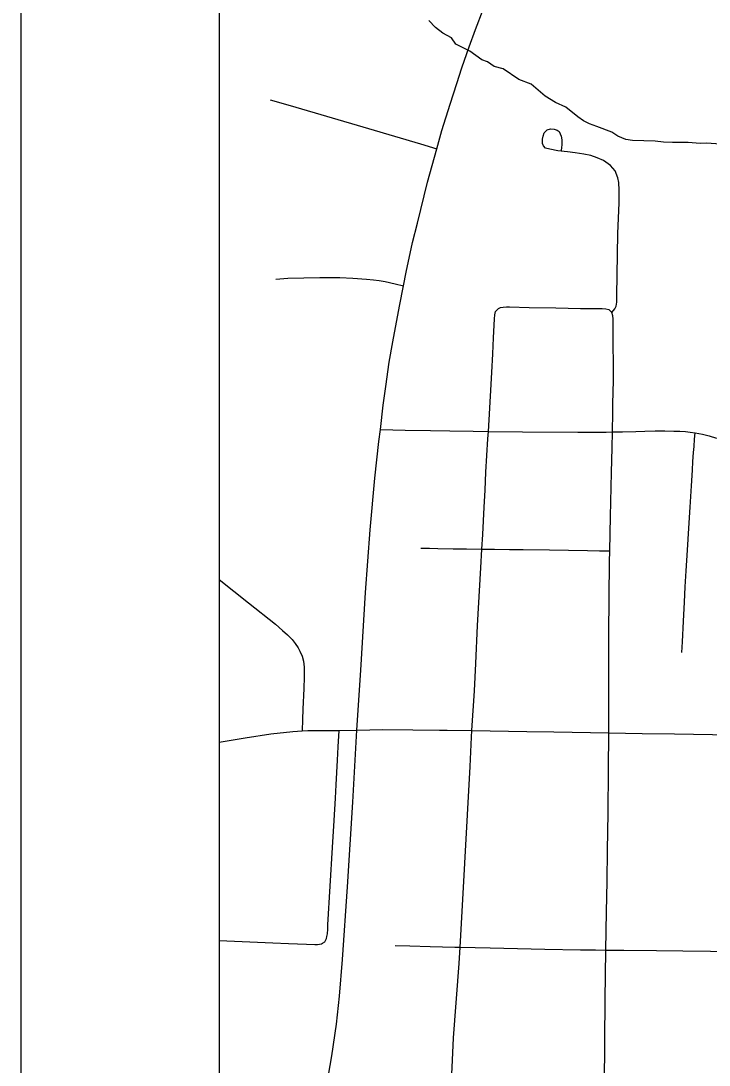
# Model space of a CAD drawing. Extents: x -8.8 to 41.4, y 0 to 34.6.
# Drawn here: x -8.774 to -8.427, y 16.678 to 17.205 of the extents above; entities that cross this region are included whole.
import ezdxf

# ---------------------------------------------------------------- set-up
doc = ezdxf.new("R2010")
doc.units = 0
for name, color, linetype in [('GM_X_City_Street', 7, 'Continuous'), ('GM_X_Corporation', 7, 'Continuous'), ('GM_X_County_Road', 7, 'Continuous'), ('GM_X_Minor_River', 7, 'Continuous'), ('GM_X_State_Route', 7, 'Continuous'), ('GM_X_US_Route', 7, 'Continuous'), ('SH_Border', 7, 'Continuous')]:
    doc.layers.add(name, color=color, linetype=linetype)

msp = doc.modelspace()

# ---------------------------------------------------------------- linework, layer by layer
at = {"layer": 'GM_X_City_Street'}
for points in [[(-8.64857, 17.1651), (-8.63845, 17.16221), (-8.59887, 17.15061), (-8.57263, 17.14293), (-8.56449, 17.14037)], [(-8.47619, 17.05769), (-8.47464, 17.05956), (-8.47393, 17.06089), (-8.47368, 17.06297), (-8.47356, 17.06616), (-8.47319, 17.09761), (-8.47246, 17.11309), (-8.47239, 17.11949), (-8.47259, 17.12329), (-8.47319, 17.12562), (-8.47455, 17.12918), (-8.47688, 17.132), (-8.48044, 17.13446), (-8.48352, 17.13581), (-8.48683, 17.13692), (-8.49027, 17.13765), (-8.49457, 17.13827), (-8.49845, 17.13884), (-8.50333, 17.13938), (-8.50751, 17.14009), (-8.50967, 17.14072), (-8.51071, 17.14178), (-8.51106, 17.14311), (-8.51112, 17.14517), (-8.51088, 17.14675), (-8.51026, 17.14844), (-8.50884, 17.14986), (-8.50706, 17.15048), (-8.50519, 17.1503), (-8.50366, 17.14981), (-8.50277, 17.14902), (-8.50217, 17.14787), (-8.50173, 17.14666), (-8.5014, 17.14487), (-8.50142, 17.14232), (-8.50154, 17.14098), (-8.50167, 17.13952)], [(-8.64575, 17.07463), (-8.63958, 17.0751), (-8.62352, 17.07543), (-8.61334, 17.07541), (-8.60688, 17.07502), (-8.59998, 17.0745), (-8.59633, 17.07416), (-8.5936, 17.07391), (-8.59053, 17.07333), (-8.58551, 17.07222), (-8.5813, 17.07116)], [(-8.54679, 16.84674), (-8.54548, 16.86673), (-8.54473, 16.88056), (-8.5439, 16.89977), (-8.54227, 16.92883), (-8.54173, 16.93834), (-8.54132, 16.94569), (-8.54052, 16.95945), (-8.54002, 16.96797), (-8.53967, 16.97716), (-8.53868, 16.9939), (-8.53846, 16.99768), (-8.53811, 17.0035), (-8.53741, 17.01548), (-8.53676, 17.02745), (-8.53626, 17.03682), (-8.53586, 17.04498), (-8.53555, 17.05134), (-8.53539, 17.05454), (-8.53526, 17.05656), (-8.5351, 17.05746), (-8.53479, 17.05817), (-8.53337, 17.05969)], [(-8.53337, 17.05969), (-8.53229, 17.0602), (-8.53096, 17.06045), (-8.52926, 17.06056), (-8.52774, 17.06056), (-8.5178, 17.06033), (-8.50442, 17.06007), (-8.49192, 17.05982), (-8.48832, 17.05982), (-8.48354, 17.05974), (-8.48104, 17.05968), (-8.47913, 17.05953), (-8.47773, 17.05916), (-8.47619, 17.05769)], [(-8.47772, 16.8455), (-8.47771, 16.87469), (-8.47764, 16.89516), (-8.47748, 16.91378), (-8.4773, 16.93178), (-8.4772, 16.93735), (-8.47675, 16.95468), (-8.47633, 16.97701), (-8.47606, 16.9894), (-8.4759, 16.99745), (-8.47569, 17.00724), (-8.4756, 17.01169), (-8.47536, 17.02336), (-8.47544, 17.0499), (-8.47545, 17.0546), (-8.4756, 17.056), (-8.47619, 17.05769)], [(-8.59295, 16.99865), (-8.58048, 16.9983), (-8.56763, 16.99809), (-8.55792, 16.99792), (-8.54609, 16.99778), (-8.53846, 16.99768), (-8.52125, 16.99744), (-8.49332, 16.99725), (-8.47907, 16.99733), (-8.4759, 16.99745), (-8.4708, 16.99756), (-8.46408, 16.99771), (-8.45944, 16.9978), (-8.45425, 16.99794), (-8.44939, 16.99803), (-8.44488, 16.99789), (-8.44191, 16.9978), (-8.43898, 16.99758), (-8.43655, 16.9973), (-8.43411, 16.99694), (-8.43046, 16.99627), (-8.42708, 16.99546), (-8.42339, 16.99429)], [(-8.44087, 16.88606), (-8.44058, 16.89141), (-8.44004, 16.90185), (-8.43953, 16.9115), (-8.43912, 16.91921), (-8.43861, 16.92732), (-8.43796, 16.93778), (-8.43727, 16.94886), (-8.4366, 16.95945), (-8.43594, 16.97022), (-8.43545, 16.97813), (-8.43523, 16.98257), (-8.43492, 16.98712), (-8.43469, 16.99005), (-8.43438, 16.99383), (-8.43411, 16.99694)], [(-8.57247, 16.9388), (-8.56817, 16.9387), (-8.56391, 16.93861), (-8.55618, 16.93843), (-8.55373, 16.93842), (-8.54952, 16.9384), (-8.54173, 16.93834), (-8.53542, 16.93826), (-8.52779, 16.93816), (-8.52092, 16.93807), (-8.50768, 16.93789), (-8.49801, 16.93775), (-8.4884, 16.93761), (-8.48245, 16.93747), (-8.4772, 16.93735)], [(-8.62092, 16.74002), (-8.62014, 16.74173), (-8.61989, 16.74273), (-8.61969, 16.74414), (-8.61951, 16.74648), (-8.61941, 16.74865), (-8.61713, 16.78762), (-8.61626, 16.80129), (-8.61564, 16.81259), (-8.61528, 16.81929), (-8.61449, 16.83172), (-8.61415, 16.83855), (-8.61375, 16.84673)], [(-8.5667, 16.49846), (-8.56617, 16.51081), (-8.56514, 16.52326), (-8.56417, 16.53491), (-8.5631, 16.54775), (-8.56186, 16.5713), (-8.56129, 16.58184), (-8.56017, 16.60505), (-8.55938, 16.62117), (-8.55748, 16.6605), (-8.55678, 16.67663), (-8.55607, 16.69151), (-8.55316, 16.72915), (-8.5527, 16.73735), (-8.5517, 16.75531), (-8.54759, 16.82863), (-8.54694, 16.84339), (-8.54679, 16.84674)], [(-8.47981, 16.66741), (-8.47966, 16.69004), (-8.47953, 16.71083), (-8.47913, 16.73585), (-8.47883, 16.75524), (-8.47858, 16.77056), (-8.47835, 16.78638), (-8.47807, 16.80498), (-8.47789, 16.82685), (-8.47772, 16.8455)], [(-8.6743, 16.74065), (-8.64723, 16.73947), (-8.63935, 16.73917), (-8.63016, 16.73883), (-8.62595, 16.73868), (-8.62461, 16.73873), (-8.62357, 16.73887), (-8.62268, 16.73908), (-8.6221, 16.7393), (-8.62092, 16.74002)], [(-8.58551, 16.73821), (-8.57812, 16.738), (-8.56775, 16.73772), (-8.55535, 16.73741), (-8.5527, 16.73735), (-8.53754, 16.73701), (-8.50998, 16.73639), (-8.49195, 16.73607), (-8.48437, 16.73594), (-8.47913, 16.73585), (-8.47009, 16.73576), (-8.45355, 16.73559), (-8.4404, 16.73546), (-8.42631, 16.73531), (-8.4203, 16.73525), (-8.41427, 16.73518)]]:
    msp.add_lwpolyline(points, dxfattribs=at)
at = {"layer": 'GM_X_Corporation'}
for points in [[(-8.6743, 18.69247), (-8.6743, 14.09996), (-5.44416, 14.09996), (-5.44317, 14.22654), (-5.4429, 14.26177), (-5.44035, 14.58818), (-5.43679, 15.04456), (-5.435, 15.31635), (-5.42821, 16.35067), (-5.4212, 16.54833), (-5.41292, 17.38361), (-5.40083, 18.63689)], [(-8.6743, 17.24471), (-8.6743, 16.61157)]]:
    msp.add_lwpolyline(points, dxfattribs=at)
msp.add_lwpolyline([(-8.6743, 17.6149), (-8.6743, 16.61123), (-8.42005, 16.60371), (-8.39835, 17.60863)], close=True, dxfattribs=at)
at = {"layer": 'GM_X_County_Road'}
msp.add_line((-8.61375, 16.84673), (-8.60483, 16.84685), dxfattribs=at)
for points in [[(-8.6743, 16.92287), (-8.65939, 16.91123), (-8.64592, 16.90034), (-8.64226, 16.89721), (-8.63974, 16.89495), (-8.63751, 16.89268), (-8.63589, 16.89064), (-8.63443, 16.88845), (-8.63356, 16.88685), (-8.63243, 16.88433), (-8.63164, 16.88167), (-8.6313, 16.87869), (-8.63133, 16.8737), (-8.63158, 16.86793), (-8.63202, 16.85756), (-8.63222, 16.85232), (-8.63244, 16.84653)], [(-8.63244, 16.84653), (-8.62959, 16.84671), (-8.61375, 16.84673)], [(-8.60483, 16.84685), (-8.59175, 16.84723), (-8.57659, 16.84706), (-8.56313, 16.84692)], [(-8.56313, 16.84692), (-8.55928, 16.84688), (-8.54679, 16.84674)], [(-8.54679, 16.84674), (-8.51901, 16.8463), (-8.50538, 16.84606), (-8.47772, 16.8455)], [(-8.47772, 16.8455), (-8.46088, 16.84526), (-8.4446, 16.84503), (-8.4253, 16.84476), (-8.4141, 16.8446)]]:
    msp.add_lwpolyline(points, dxfattribs=at)
at = {"layer": 'GM_X_Minor_River'}
msp.add_lwpolyline([(-8.42126, 17.14261), (-8.42846, 17.14324), (-8.43151, 17.14297), (-8.43757, 17.14356), (-8.44556, 17.14346), (-8.45012, 17.14362), (-8.45429, 17.14415), (-8.46568, 17.14454), (-8.46908, 17.14504), (-8.47321, 17.14671), (-8.47618, 17.14871), (-8.48368, 17.15163), (-8.48744, 17.1529), (-8.49042, 17.15453), (-8.49339, 17.15653), (-8.49931, 17.16129), (-8.50455, 17.16376), (-8.50976, 17.16698), (-8.51677, 17.17292), (-8.52315, 17.17542), (-8.53095, 17.18064), (-8.53547, 17.18193), (-8.5388, 17.18433), (-8.54181, 17.18519), (-8.54774, 17.18958), (-8.55484, 17.19325), (-8.55701, 17.19636), (-8.56149, 17.1988), (-8.56519, 17.20159), (-8.56849, 17.20512)], dxfattribs=at)
at = {"layer": 'GM_X_State_Route'}
msp.add_line((-8.61375, 16.84673), (-8.60483, 16.84685), dxfattribs=at)
for points in [[(-8.6743, 16.84088), (-8.66108, 16.8431), (-8.64817, 16.84499), (-8.63705, 16.84625), (-8.63244, 16.84653)], [(-8.63244, 16.84653), (-8.62959, 16.84671), (-8.61375, 16.84673)], [(-8.60483, 16.84685), (-8.59175, 16.84723), (-8.57659, 16.84706), (-8.56313, 16.84692)], [(-8.56313, 16.84692), (-8.55928, 16.84688), (-8.54679, 16.84674)], [(-8.54679, 16.84674), (-8.51901, 16.8463), (-8.50538, 16.84606), (-8.47772, 16.8455)], [(-8.47772, 16.8455), (-8.46088, 16.84526), (-8.4446, 16.84503), (-8.4253, 16.84476), (-8.4141, 16.8446)]]:
    msp.add_lwpolyline(points, dxfattribs=at)
at = {"layer": 'GM_X_US_Route'}
msp.add_lwpolyline([(-8.61987, 16.66786), (-8.61736, 16.68252), (-8.61512, 16.69848), (-8.61354, 16.71265), (-8.61201, 16.73119), (-8.60951, 16.76775), (-8.6068, 16.8105), (-8.60483, 16.84685), (-8.60279, 16.87717), (-8.60038, 16.91646), (-8.59805, 16.94809), (-8.59571, 16.97411), (-8.5937, 16.99267), (-8.59295, 16.99865), (-8.59152, 17.01087), (-8.59024, 17.02045), (-8.58845, 17.0326), (-8.58671, 17.04297), (-8.58334, 17.06094), (-8.5813, 17.07116), (-8.57993, 17.07802), (-8.57667, 17.09299), (-8.57427, 17.1029), (-8.56916, 17.12343), (-8.56449, 17.14037), (-8.56186, 17.14956), (-8.55773, 17.16288), (-8.55439, 17.17331), (-8.55175, 17.18122), (-8.54817, 17.19187), (-8.54494, 17.2006), (-8.53728, 17.22099)], dxfattribs=at)
at = {"layer": 'SH_Border'}
for p, q in [((-8.7743, 20.99996), (-8.7743, 13.99996)), ((-8.6743, 20.89996), (-8.6743, 14.09996))]:
    msp.add_line(p, q, dxfattribs=at)

doc.saveas('drawing.dxf')
